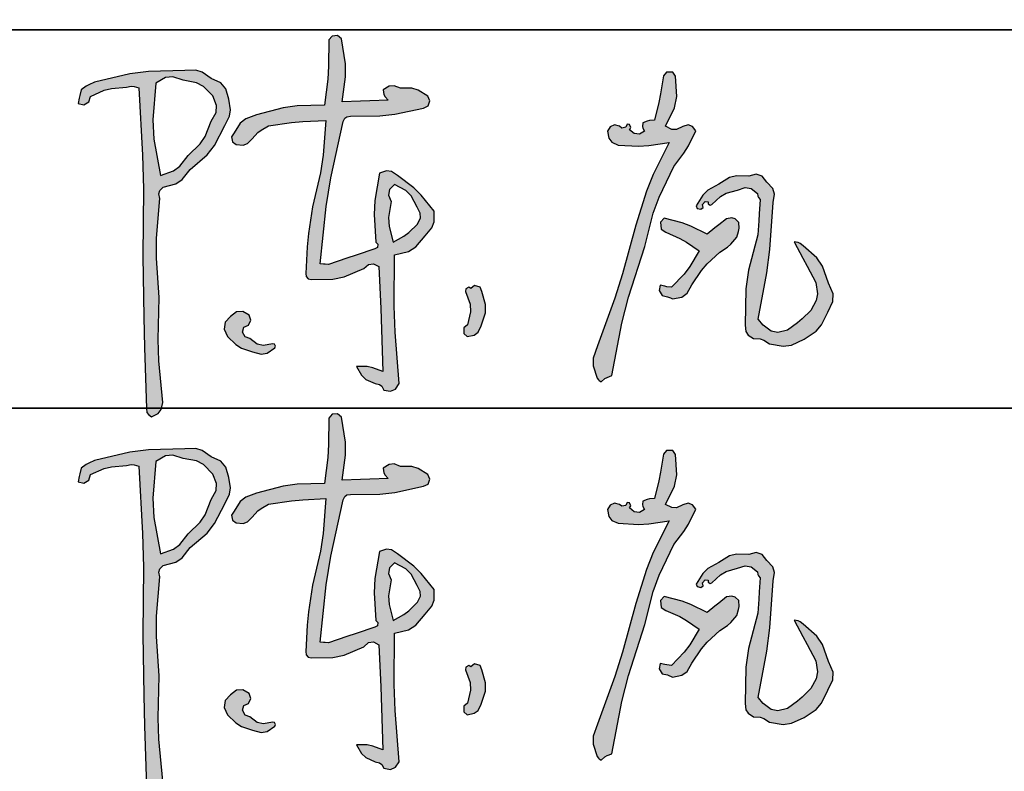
# Model space of a CAD drawing. Extents: x 797781 to 1255204, y 21234 to 1024248.
# Tile 407 of 656: x 1004573 to 1006133, y 363526 to 364719. Entities that reach past the tile are written whole.
import ezdxf

# ---------------------------------------------------------------- set-up
doc = ezdxf.new("R2010")
doc.units = 0
doc.header["$LTSCALE"] = 1000
doc.header["$MEASUREMENT"] = 0
doc.layers.add('230303生产综合楼-平面图_t8$0$图框', color=4, linetype='Continuous', lineweight=35)
doc.layers.add('A-ANNO-TEXT', color=7, linetype='Continuous', lineweight=25)

# ---------------------------------------------------------------- blocks, each defined once
blk = doc.blocks.new('陈岚')
h = blk.add_hatch(color=256)
h.paths.add_polyline_path([(-3.976, 1.115), (-3.926, 1.233), (-3.919, 1.31), (-3.948, 1.435), (-3.991, 1.559), (-4.054, 1.625), (-4.177, 1.671), (-4.289, 1.741), (-4.366, 1.759), (-4.497, 1.747), (-4.936, 1.709), (-5.158, 1.666), (-5.58, 1.539), (-5.645, 1.504), (-5.677, 1.483), (-5.733, 1.435), (-5.745, 1.368), (-5.75, 1.335), (-5.761, 1.268), (-5.692, 1.257), (-5.632, 1.297), (-5.615, 1.365), (-5.457, 1.448), (-5.368, 1.477), (-5.191, 1.504), (-5.132, 1.517), (-5.098, 1.517), (-5.039, 1.504), (-4.944, 0.696), (-4.909, 0.289), (-4.865, -0.524), (-4.806, -1.258), (-4.774, -1.625), (-4.705, -2.358), (-4.696, -2.405), (-4.677, -2.431), (-4.636, -2.455), (-4.56, -2.411), (-4.525, -2.361), (-4.511, -2.274), (-4.592, -1.773), (-4.617, -1.518), (-4.636, -1.01), (-4.7, -0.536), (-4.714, -0.294), (-4.705, 0.185), (-4.718, 0.24), (-4.708, 0.281), (-4.67, 0.324), (-4.522, 0.374), (-4.447, 0.431), (-4.358, 0.56), (-4.165, 0.748), (-4.083, 0.868)])
h.paths.add_polyline_path([(-4.848, 1.127), (-4.837, 1.574), (-4.728, 1.649), (-4.639, 1.664), (-4.511, 1.629), (-4.35, 1.61), (-4.263, 1.571), (-4.143, 1.463), (-4.09, 1.352), (-4.09, 1.267), (-4.143, 1.157), (-4.205, 0.968), (-4.259, 0.874), (-4.393, 0.726), (-4.486, 0.589), (-4.56, 0.528), (-4.712, 0.462), (-4.822, 0.896)], flags=16)
h.paths.add_polyline_path([(-2.535, 1.294), (-2.511, 1.314), (-2.469, 1.324), (-2.114, 1.348), (-1.935, 1.379), (-1.593, 1.477), (-1.541, 1.508), (-1.524, 1.569), (-1.552, 1.622), (-1.671, 1.689), (-1.749, 1.707), (-1.885, 1.699), (-1.966, 1.724), (-2.025, 1.714), (-2.093, 1.664), (-2.081, 1.611), (-2.065, 1.583), (-2.024, 1.546), (-2.246, 1.523), (-2.357, 1.512), (-2.58, 1.49), (-2.557, 1.793), (-2.569, 1.951), (-2.635, 2.248), (-2.684, 2.285), (-2.751, 2.276), (-2.788, 2.227), (-2.769, 1.911), (-2.769, 1.751), (-2.788, 1.435), (-3.119, 1.408), (-3.286, 1.373), (-3.601, 1.268), (-3.728, 1.211), (-3.79, 1.154), (-3.858, 1.032), (-3.885, 0.982), (-3.871, 0.924), (-3.823, 0.893), (-3.741, 0.891), (-3.689, 0.914), (-3.635, 0.976), (-3.571, 1.054), (-3.532, 1.088), (-3.448, 1.143), (-3.175, 1.2), (-3.037, 1.223), (-2.76, 1.254), (-2.766, 0.83), (-2.786, 0.617), (-2.858, 0.199), (-2.884, -0.123), (-2.889, -0.285), (-2.885, -0.607), (-2.879, -0.646), (-2.855, -0.67), (-2.816, -0.677), (-2.557, -0.658), (-2.422, -0.62), (-2.191, -0.503), (-2.139, -0.451), (-2.078, -0.439), (-2.01, -0.468), (-1.956, -0.974), (-1.931, -1.226), (-1.885, -1.732), (-2.008, -1.695), (-2.076, -1.686), (-2.205, -1.691), (-2.138, -1.794), (-2.082, -1.84), (-1.968, -1.885), (-1.916, -1.891), (-1.885, -1.91), (-1.857, -1.955), (-1.777, -1.964), (-1.717, -1.934), (-1.677, -1.864), (-1.764, -1.248), (-1.795, -0.937), (-1.83, -0.315), (-1.664, -0.264), (-1.58, -0.204), (-1.475, -0.065), (-1.402, 0.039), (-1.38, 0.113), (-1.385, 0.24), (-1.554, 0.423), (-1.651, 0.505), (-1.857, 0.643), (-1.932, 0.686), (-1.993, 0.69), (-2.073, 0.657), (-2.11, 0.326), (-2.108, 0.154), (-2.066, -0.177), (-2.041, -0.199), (-2.044, -0.242), (-2.073, -0.26), (-2.292, -0.349), (-2.402, -0.393), (-2.621, -0.482), (-2.66, -0.482), (-2.68, -0.482), (-2.719, -0.482), (-2.692, 0.215), (-2.659, 0.565), (-2.552, 1.254)])
h.paths.add_polyline_path([(-1.941, 0.469), (-1.885, 0.532), (-1.743, 0.469), (-1.674, 0.408), (-1.593, 0.275), (-1.552, 0.205), (-1.548, 0.148), (-1.579, 0.073), (-1.677, -0.035), (-1.735, -0.084), (-1.857, -0.163), (-1.919, 0.023), (-1.932, 0.129), (-1.913, 0.324), (-1.95, 0.399)], flags=16)
h.paths.add_polyline_path([(-3.594, -1.302), (-3.537, -1.275), (-3.514, -1.213), (-3.538, -1.156), (-3.618, -1.115), (-3.694, -1.124), (-3.761, -1.184), (-3.823, -1.259), (-3.83, -1.342), (-3.781, -1.427), (-3.674, -1.52), (-3.606, -1.557), (-3.469, -1.594), (-3.363, -1.615), (-3.29, -1.598), (-3.205, -1.531), (-3.196, -1.51), (-3.21, -1.486), (-3.233, -1.482), (-3.342, -1.511), (-3.418, -1.498), (-3.51, -1.434), (-3.571, -1.418), (-3.606, -1.363)], flags=17)
h.paths.add_polyline_path([(-0.696, -0.847), (-0.753, -0.691), (-0.773, -0.641), (-0.846, -0.625), (-0.885, -0.663), (-0.913, -0.652), (-0.946, -0.674), (-0.947, -0.704), (-0.883, -0.854), (-0.872, -0.947), (-0.899, -1.107), (-0.941, -1.144), (-0.937, -1.214), (-0.892, -1.246), (-0.81, -1.223), (-0.766, -1.185), (-0.732, -1.107), (-0.691, -0.946)])
h.paths.add_polyline_path([(1.706, 1.407), (1.664, 1.458), (1.608, 1.473), (1.546, 1.449), (1.473, 1.41), (1.414, 1.408), (1.338, 1.442), (1.432, 1.67), (1.451, 1.808), (1.421, 2.053), (1.383, 2.097), (1.309, 2.094), (1.275, 2.046), (1.254, 1.828), (1.239, 1.72), (1.199, 1.504), (1.141, 1.498), (1.112, 1.489), (1.06, 1.463), (1.06, 1.422), (1.067, 1.4), (1.088, 1.365), (1.028, 1.325), (0.964, 1.328), (0.907, 1.372), (0.92, 1.398), (0.901, 1.433), (0.872, 1.435), (0.859, 1.4), (0.813, 1.386), (0.782, 1.407), (0.721, 1.417), (0.672, 1.393), (0.643, 1.338), (0.663, 1.255), (0.704, 1.209), (0.782, 1.178), (1.028, 1.18), (1.153, 1.194), (1.393, 1.247), (1.226, 0.851), (1.158, 0.644), (1.053, 0.226), (0.931, -0.374), (0.858, -0.672), (0.685, -1.26), (0.643, -1.41), (0.648, -1.504), (0.706, -1.649), (0.722, -1.669), (0.732, -1.678), (0.754, -1.691), (0.799, -1.65), (0.825, -1.633), (0.879, -1.607), (0.96, -0.968), (1.021, -0.649), (1.178, -0.024), (1.253, 0.381), (1.313, 0.582), (1.47, 0.963), (1.58, 1.131), (1.628, 1.222)])
h.paths.add_polyline_path([(2.216, 0.069), (2.283, 0.157), (2.298, 0.228), (2.301, 0.265), (2.296, 0.337), (2.247, 0.376), (2.205, 0.386), (2.144, 0.372), (2.055, 0.292), (2.01, 0.251), (1.921, 0.171), (1.717, 0.254), (1.61, 0.286), (1.393, 0.33), (1.348, 0.281), (1.362, 0.196), (1.421, 0.164), (1.595, 0.099), (1.679, 0.058), (1.838, -0.038), (1.738, -0.234), (1.675, -0.328), (1.532, -0.496), (1.477, -0.494), (1.449, -0.491), (1.393, -0.482), (1.384, -0.547), (1.426, -0.604), (1.491, -0.614), (1.516, -0.623), (1.528, -0.627), (1.553, -0.635), (1.664, -0.607), (1.725, -0.557), (1.775, -0.454), (1.88, -0.274), (1.944, -0.188), (2.088, -0.038), (2.176, 0.029)])
h.paths.add_polyline_path([(2.602, 0.844), (2.54, 0.912), (2.466, 0.93), (2.38, 0.9), (2.23, 0.897), (2.147, 0.869), (2.026, 0.782), (1.898, 0.701), (1.84, 0.638), (1.769, 0.504), (1.783, 0.474), (1.828, 0.466), (1.852, 0.49), (1.841, 0.524), (1.872, 0.563), (1.907, 0.56), (1.911, 0.538), (1.935, 0.523), (1.956, 0.532), (2.054, 0.636), (2.12, 0.679), (2.255, 0.726), (2.346, 0.761), (2.416, 0.753), (2.498, 0.699), (2.505, 0.668), (2.513, 0.653), (2.533, 0.629), (2.533, 0.457), (2.533, 0.371), (2.533, 0.199), (2.446, -0.233), (2.429, -0.459), (2.449, -0.899), (2.463, -0.973), (2.494, -1.015), (2.56, -1.052), (2.641, -1.054), (2.685, -1.066), (2.755, -1.107), (2.924, -1.123), (3.021, -1.103), (3.172, -1.024), (3.309, -0.916), (3.368, -0.838), (3.436, -0.677), (3.488, -0.548), (3.485, -0.453), (3.422, -0.329), (3.336, -0.129), (3.261, -0.032), (3.088, 0.101), (3.049, 0.128), (3.024, 0.137), (2.977, 0.143), (3.094, -0.046), (3.153, -0.14), (3.269, -0.329), (3.295, -0.464), (3.285, -0.546), (3.227, -0.67), (3.13, -0.78), (3.076, -0.832), (2.963, -0.927), (2.848, -0.963), (2.765, -0.951), (2.665, -0.885), (2.639, -0.858), (2.627, -0.844), (2.602, -0.816), (2.672, -0.252), (2.69, 0.033), (2.692, 0.601), (2.702, 0.705), (2.677, 0.772)])
for p, q in [((-2.751, 2.276), (-2.788, 2.227)), ((-2.684, 2.285), (-2.751, 2.276)), ((-2.635, 2.248), (-2.684, 2.285)), ((-2.788, 2.227), (-2.769, 1.911)), ((-2.569, 1.951), (-2.635, 2.248)), ((1.275, 2.046), (1.254, 1.828)), ((1.309, 2.094), (1.275, 2.046)), ((1.383, 2.097), (1.309, 2.094)), ((1.421, 2.053), (1.383, 2.097)), ((1.451, 1.808), (1.421, 2.053)), ((-2.769, 1.911), (-2.769, 1.751)), ((-2.557, 1.793), (-2.569, 1.951)), ((-2.58, 1.49), (-2.557, 1.793)), ((1.254, 1.828), (1.239, 1.72)), ((1.432, 1.67), (1.451, 1.808)), ((-5.158, 1.666), (-5.58, 1.539)), ((-4.936, 1.709), (-5.158, 1.666)), ((-4.497, 1.747), (-4.936, 1.709)), ((-4.366, 1.759), (-4.497, 1.747)), ((-4.289, 1.741), (-4.366, 1.759)), ((-4.177, 1.671), (-4.289, 1.741)), ((-4.054, 1.625), (-4.177, 1.671)), ((-2.769, 1.751), (-2.788, 1.435)), ((-2.025, 1.714), (-2.093, 1.664)), ((-1.966, 1.724), (-2.025, 1.714)), ((-1.885, 1.699), (-1.966, 1.724)), ((-1.749, 1.707), (-1.885, 1.699)), ((-1.671, 1.689), (-1.749, 1.707)), ((-1.552, 1.622), (-1.671, 1.689)), ((1.239, 1.72), (1.199, 1.504)), ((1.338, 1.442), (1.432, 1.67)), ((-4.837, 1.574), (-4.848, 1.127)), ((-4.728, 1.649), (-4.837, 1.574)), ((-4.639, 1.664), (-4.728, 1.649)), ((-4.511, 1.629), (-4.639, 1.664)), ((-4.35, 1.61), (-4.511, 1.629)), ((-4.263, 1.571), (-4.35, 1.61)), ((-4.143, 1.463), (-4.263, 1.571)), ((-3.991, 1.559), (-4.054, 1.625)), ((-3.948, 1.435), (-3.991, 1.559)), ((-2.024, 1.546), (-2.246, 1.523)), ((-2.093, 1.664), (-2.081, 1.611)), ((-2.081, 1.611), (-2.065, 1.583)), ((-2.065, 1.583), (-2.024, 1.546)), ((-1.524, 1.569), (-1.552, 1.622)), ((-1.541, 1.508), (-1.524, 1.569)), ((-5.733, 1.435), (-5.745, 1.368)), ((-5.677, 1.483), (-5.733, 1.435)), ((-5.645, 1.504), (-5.677, 1.483)), ((-5.58, 1.539), (-5.645, 1.504)), ((-5.615, 1.365), (-5.457, 1.448)), ((-5.457, 1.448), (-5.368, 1.477)), ((-5.368, 1.477), (-5.191, 1.504)), ((-5.191, 1.504), (-5.132, 1.517)), ((-5.132, 1.517), (-5.098, 1.517)), ((-5.098, 1.517), (-5.039, 1.504)), ((-5.039, 1.504), (-4.944, 0.696)), ((-4.09, 1.352), (-4.143, 1.463)), ((-3.919, 1.31), (-3.948, 1.435)), ((-2.788, 1.435), (-3.119, 1.408)), ((-2.357, 1.512), (-2.58, 1.49)), ((-2.246, 1.523), (-2.357, 1.512)), ((-1.935, 1.379), (-1.593, 1.477)), ((-1.593, 1.477), (-1.541, 1.508)), ((0.872, 1.435), (0.859, 1.4)), ((0.901, 1.433), (0.872, 1.435)), ((0.92, 1.398), (0.901, 1.433)), ((1.112, 1.489), (1.06, 1.463)), ((1.06, 1.463), (1.06, 1.422)), ((1.141, 1.498), (1.112, 1.489)), ((1.199, 1.504), (1.141, 1.498)), ((1.414, 1.408), (1.338, 1.442)), ((1.546, 1.449), (1.473, 1.41)), ((1.608, 1.473), (1.546, 1.449)), ((1.664, 1.458), (1.608, 1.473)), ((1.706, 1.407), (1.664, 1.458)), ((-5.75, 1.335), (-5.761, 1.268)), ((-5.745, 1.368), (-5.75, 1.335)), ((-5.632, 1.297), (-5.615, 1.365)), ((-4.09, 1.267), (-4.09, 1.352)), ((-3.926, 1.233), (-3.919, 1.31)), ((-3.286, 1.373), (-3.601, 1.268)), ((-3.119, 1.408), (-3.286, 1.373)), ((-2.535, 1.294), (-2.511, 1.314)), ((-2.511, 1.314), (-2.469, 1.324)), ((-2.469, 1.324), (-2.114, 1.348)), ((-2.114, 1.348), (-1.935, 1.379)), ((0.672, 1.393), (0.643, 1.338)), ((0.643, 1.338), (0.663, 1.255)), ((0.721, 1.417), (0.672, 1.393)), ((0.782, 1.407), (0.721, 1.417)), ((0.813, 1.386), (0.782, 1.407)), ((0.859, 1.4), (0.813, 1.386)), ((0.907, 1.372), (0.92, 1.398)), ((0.964, 1.328), (0.907, 1.372)), ((1.028, 1.325), (0.964, 1.328)), ((1.088, 1.365), (1.028, 1.325)), ((1.06, 1.422), (1.067, 1.4)), ((1.067, 1.4), (1.088, 1.365)), ((1.473, 1.41), (1.414, 1.408)), ((1.628, 1.222), (1.706, 1.407)), ((-5.761, 1.268), (-5.692, 1.257)), ((-5.692, 1.257), (-5.632, 1.297)), ((-4.143, 1.157), (-4.09, 1.267)), ((-3.976, 1.115), (-3.926, 1.233)), ((-3.728, 1.211), (-3.79, 1.154)), ((-3.601, 1.268), (-3.728, 1.211)), ((-3.448, 1.143), (-3.175, 1.2)), ((-3.175, 1.2), (-3.037, 1.223)), ((-3.037, 1.223), (-2.76, 1.254)), ((-2.76, 1.254), (-2.766, 0.83)), ((-2.659, 0.565), (-2.552, 1.254)), ((-2.552, 1.254), (-2.535, 1.294)), ((0.663, 1.255), (0.704, 1.209)), ((0.704, 1.209), (0.782, 1.178)), ((1.028, 1.18), (1.153, 1.194)), ((1.153, 1.194), (1.393, 1.247)), ((1.393, 1.247), (1.226, 0.851)), ((1.58, 1.131), (1.628, 1.222)), ((-4.848, 1.127), (-4.822, 0.896)), ((-4.205, 0.968), (-4.143, 1.157)), ((-4.083, 0.868), (-3.976, 1.115)), ((-3.79, 1.154), (-3.858, 1.032)), ((-3.571, 1.054), (-3.532, 1.088)), ((-3.532, 1.088), (-3.448, 1.143)), ((0.782, 1.178), (1.028, 1.18)), ((1.47, 0.963), (1.58, 1.131)), ((-4.259, 0.874), (-4.205, 0.968)), ((-3.858, 1.032), (-3.885, 0.982)), ((-3.885, 0.982), (-3.871, 0.924)), ((-3.689, 0.914), (-3.635, 0.976)), ((-3.635, 0.976), (-3.571, 1.054)), ((1.313, 0.582), (1.47, 0.963)), ((-4.822, 0.896), (-4.712, 0.462)), ((-4.393, 0.726), (-4.259, 0.874)), ((-4.165, 0.748), (-4.083, 0.868)), ((-3.871, 0.924), (-3.823, 0.893)), ((-3.823, 0.893), (-3.741, 0.891)), ((-3.741, 0.891), (-3.689, 0.914)), ((1.226, 0.851), (1.158, 0.644)), ((2.147, 0.869), (2.026, 0.782)), ((2.23, 0.897), (2.147, 0.869)), ((2.38, 0.9), (2.23, 0.897)), ((2.466, 0.93), (2.38, 0.9)), ((2.54, 0.912), (2.466, 0.93)), ((2.602, 0.844), (2.54, 0.912)), ((2.677, 0.772), (2.602, 0.844)), ((-4.486, 0.589), (-4.393, 0.726)), ((-4.358, 0.56), (-4.165, 0.748)), ((-2.766, 0.83), (-2.786, 0.617)), ((2.026, 0.782), (1.898, 0.701)), ((2.12, 0.679), (2.255, 0.726)), ((2.255, 0.726), (2.346, 0.761)), ((2.346, 0.761), (2.416, 0.753)), ((2.416, 0.753), (2.498, 0.699)), ((2.702, 0.705), (2.677, 0.772)), ((-4.944, 0.696), (-4.909, 0.289)), ((-2.786, 0.617), (-2.858, 0.199)), ((-2.073, 0.657), (-2.11, 0.326)), ((-1.993, 0.69), (-2.073, 0.657)), ((-1.932, 0.686), (-1.993, 0.69)), ((-1.857, 0.643), (-1.932, 0.686)), ((-1.651, 0.505), (-1.857, 0.643)), ((1.158, 0.644), (1.053, 0.226)), ((1.84, 0.638), (1.769, 0.504)), ((1.898, 0.701), (1.84, 0.638)), ((1.956, 0.532), (2.054, 0.636)), ((2.054, 0.636), (2.12, 0.679)), ((2.498, 0.699), (2.505, 0.668)), ((2.505, 0.668), (2.513, 0.653)), ((2.513, 0.653), (2.533, 0.629)), ((2.533, 0.629), (2.533, 0.457)), ((2.69, 0.033), (2.692, 0.601)), ((2.692, 0.601), (2.702, 0.705)), ((-4.712, 0.462), (-4.56, 0.528)), ((-4.56, 0.528), (-4.486, 0.589)), ((-4.447, 0.431), (-4.358, 0.56)), ((-2.692, 0.215), (-2.659, 0.565)), ((-1.885, 0.532), (-1.941, 0.469)), ((-1.743, 0.469), (-1.885, 0.532)), ((-1.554, 0.423), (-1.651, 0.505)), ((1.253, 0.381), (1.313, 0.582)), ((1.769, 0.504), (1.783, 0.474)), ((1.828, 0.466), (1.852, 0.49)), ((1.841, 0.524), (1.872, 0.563)), ((1.852, 0.49), (1.841, 0.524)), ((1.872, 0.563), (1.907, 0.56)), ((1.907, 0.56), (1.911, 0.538)), ((1.911, 0.538), (1.935, 0.523)), ((1.935, 0.523), (1.956, 0.532)), ((-4.67, 0.324), (-4.522, 0.374)), ((-4.522, 0.374), (-4.447, 0.431)), ((-1.941, 0.469), (-1.95, 0.399)), ((-1.95, 0.399), (-1.913, 0.324)), ((-1.674, 0.408), (-1.743, 0.469)), ((-1.593, 0.275), (-1.674, 0.408)), ((-1.385, 0.24), (-1.554, 0.423)), ((1.178, -0.024), (1.253, 0.381)), ((1.783, 0.474), (1.828, 0.466)), ((2.144, 0.372), (2.055, 0.292)), ((2.205, 0.386), (2.144, 0.372)), ((2.247, 0.376), (2.205, 0.386)), ((2.296, 0.337), (2.247, 0.376)), ((2.533, 0.457), (2.533, 0.371)), ((2.533, 0.371), (2.533, 0.199)), ((-4.909, 0.289), (-4.865, -0.524)), ((-4.718, 0.24), (-4.708, 0.281)), ((-4.705, 0.185), (-4.718, 0.24)), ((-4.708, 0.281), (-4.67, 0.324)), ((-2.11, 0.326), (-2.108, 0.154)), ((-1.913, 0.324), (-1.932, 0.129)), ((-1.552, 0.205), (-1.593, 0.275)), ((-1.38, 0.113), (-1.385, 0.24)), ((1.393, 0.33), (1.348, 0.281)), ((1.348, 0.281), (1.362, 0.196)), ((1.61, 0.286), (1.393, 0.33)), ((1.717, 0.254), (1.61, 0.286)), ((1.921, 0.171), (1.717, 0.254)), ((2.01, 0.251), (1.921, 0.171)), ((2.055, 0.292), (2.01, 0.251)), ((2.301, 0.265), (2.296, 0.337)), ((2.298, 0.228), (2.301, 0.265)), ((-4.714, -0.294), (-4.705, 0.185)), ((-2.858, 0.199), (-2.884, -0.123)), ((-2.719, -0.482), (-2.692, 0.215)), ((-2.108, 0.154), (-2.066, -0.177)), ((-1.932, 0.129), (-1.919, 0.023)), ((-1.579, 0.073), (-1.548, 0.148)), ((-1.548, 0.148), (-1.552, 0.205)), ((1.053, 0.226), (0.931, -0.374)), ((1.362, 0.196), (1.421, 0.164)), ((1.421, 0.164), (1.595, 0.099)), ((2.216, 0.069), (2.283, 0.157)), ((2.283, 0.157), (2.298, 0.228)), ((2.533, 0.199), (2.446, -0.233)), ((3.024, 0.137), (2.977, 0.143)), ((2.977, 0.143), (3.094, -0.046)), ((3.049, 0.128), (3.024, 0.137)), ((3.088, 0.101), (3.049, 0.128)), ((-1.919, 0.023), (-1.857, -0.163)), ((-1.677, -0.035), (-1.579, 0.073)), ((-1.475, -0.065), (-1.402, 0.039)), ((-1.402, 0.039), (-1.38, 0.113)), ((1.595, 0.099), (1.679, 0.058)), ((1.679, 0.058), (1.838, -0.038)), ((2.088, -0.038), (2.176, 0.029)), ((2.176, 0.029), (2.216, 0.069)), ((2.672, -0.252), (2.69, 0.033)), ((3.261, -0.032), (3.088, 0.101)), ((-1.857, -0.163), (-1.735, -0.084)), ((-1.735, -0.084), (-1.677, -0.035)), ((-1.58, -0.204), (-1.475, -0.065)), ((1.021, -0.649), (1.178, -0.024)), ((1.838, -0.038), (1.738, -0.234)), ((1.944, -0.188), (2.088, -0.038)), ((3.094, -0.046), (3.153, -0.14)), ((3.336, -0.129), (3.261, -0.032)), ((-2.884, -0.123), (-2.889, -0.285)), ((-2.066, -0.177), (-2.041, -0.199)), ((-2.041, -0.199), (-2.044, -0.242)), ((-1.664, -0.264), (-1.58, -0.204)), ((1.738, -0.234), (1.675, -0.328)), ((1.88, -0.274), (1.944, -0.188)), ((2.446, -0.233), (2.429, -0.459)), ((3.153, -0.14), (3.269, -0.329)), ((3.422, -0.329), (3.336, -0.129)), ((-4.7, -0.536), (-4.714, -0.294)), ((-2.889, -0.285), (-2.885, -0.607)), ((-2.292, -0.349), (-2.402, -0.393)), ((-2.073, -0.26), (-2.292, -0.349)), ((-2.044, -0.242), (-2.073, -0.26)), ((-1.83, -0.315), (-1.664, -0.264)), ((-1.795, -0.937), (-1.83, -0.315)), ((1.675, -0.328), (1.532, -0.496)), ((1.775, -0.454), (1.88, -0.274)), ((2.602, -0.816), (2.672, -0.252)), ((3.269, -0.329), (3.295, -0.464)), ((3.485, -0.453), (3.422, -0.329)), ((-2.402, -0.393), (-2.621, -0.482)), ((-2.191, -0.503), (-2.139, -0.451)), ((-2.139, -0.451), (-2.078, -0.439)), ((-2.078, -0.439), (-2.01, -0.468)), ((-2.01, -0.468), (-1.956, -0.974)), ((0.931, -0.374), (0.858, -0.672)), ((1.725, -0.557), (1.775, -0.454)), ((2.429, -0.459), (2.449, -0.899)), ((3.295, -0.464), (3.285, -0.546)), ((3.488, -0.548), (3.485, -0.453)), ((-4.865, -0.524), (-4.806, -1.258)), ((-4.636, -1.01), (-4.7, -0.536)), ((-2.68, -0.482), (-2.719, -0.482)), ((-2.66, -0.482), (-2.68, -0.482)), ((-2.621, -0.482), (-2.66, -0.482)), ((-2.422, -0.62), (-2.191, -0.503)), ((1.393, -0.482), (1.384, -0.547)), ((1.384, -0.547), (1.426, -0.604)), ((1.449, -0.491), (1.393, -0.482)), ((1.477, -0.494), (1.449, -0.491)), ((1.532, -0.496), (1.477, -0.494)), ((1.664, -0.607), (1.725, -0.557)), ((3.285, -0.546), (3.227, -0.67)), ((3.436, -0.677), (3.488, -0.548)), ((-2.885, -0.607), (-2.879, -0.646)), ((-2.879, -0.646), (-2.855, -0.67)), ((-2.855, -0.67), (-2.816, -0.677)), ((-2.816, -0.677), (-2.557, -0.658)), ((-2.557, -0.658), (-2.422, -0.62)), ((-0.946, -0.674), (-0.947, -0.704)), ((-0.947, -0.704), (-0.883, -0.854)), ((-0.913, -0.652), (-0.946, -0.674)), ((-0.885, -0.663), (-0.913, -0.652)), ((-0.846, -0.625), (-0.885, -0.663)), ((-0.773, -0.641), (-0.846, -0.625)), ((-0.753, -0.691), (-0.773, -0.641)), ((-0.696, -0.847), (-0.753, -0.691)), ((0.858, -0.672), (0.685, -1.26)), ((0.96, -0.968), (1.021, -0.649)), ((1.426, -0.604), (1.491, -0.614)), ((1.491, -0.614), (1.516, -0.623)), ((1.516, -0.623), (1.528, -0.627)), ((1.528, -0.627), (1.553, -0.635)), ((1.553, -0.635), (1.664, -0.607)), ((3.227, -0.67), (3.13, -0.78)), ((3.368, -0.838), (3.436, -0.677)), ((2.627, -0.844), (2.602, -0.816)), ((3.076, -0.832), (2.963, -0.927)), ((3.13, -0.78), (3.076, -0.832)), ((-1.764, -1.248), (-1.795, -0.937)), ((-0.872, -0.947), (-0.899, -1.107)), ((-0.883, -0.854), (-0.872, -0.947)), ((-0.732, -1.107), (-0.691, -0.946)), ((-0.691, -0.946), (-0.696, -0.847)), ((2.449, -0.899), (2.463, -0.973)), ((2.639, -0.858), (2.627, -0.844)), ((2.665, -0.885), (2.639, -0.858)), ((2.765, -0.951), (2.665, -0.885)), ((2.848, -0.963), (2.765, -0.951)), ((2.963, -0.927), (2.848, -0.963)), ((3.172, -1.024), (3.309, -0.916)), ((3.309, -0.916), (3.368, -0.838)), ((-4.617, -1.518), (-4.636, -1.01)), ((-1.956, -0.974), (-1.931, -1.226)), ((0.879, -1.607), (0.96, -0.968)), ((2.463, -0.973), (2.494, -1.015)), ((2.494, -1.015), (2.56, -1.052)), ((2.56, -1.052), (2.641, -1.054)), ((2.641, -1.054), (2.685, -1.066)), ((2.685, -1.066), (2.755, -1.107)), ((3.021, -1.103), (3.172, -1.024)), ((-3.761, -1.184), (-3.823, -1.259)), ((-3.694, -1.124), (-3.761, -1.184)), ((-3.618, -1.115), (-3.694, -1.124)), ((-3.538, -1.156), (-3.618, -1.115)), ((-3.514, -1.213), (-3.538, -1.156)), ((-0.899, -1.107), (-0.941, -1.144)), ((-0.941, -1.144), (-0.937, -1.214)), ((-0.81, -1.223), (-0.766, -1.185)), ((-0.766, -1.185), (-0.732, -1.107)), ((2.755, -1.107), (2.924, -1.123)), ((2.924, -1.123), (3.021, -1.103)), ((-4.806, -1.258), (-4.774, -1.625)), ((-3.823, -1.259), (-3.83, -1.342)), ((-3.606, -1.363), (-3.594, -1.302)), ((-3.594, -1.302), (-3.537, -1.275)), ((-3.537, -1.275), (-3.514, -1.213)), ((-1.931, -1.226), (-1.885, -1.732)), ((-1.677, -1.864), (-1.764, -1.248)), ((-0.937, -1.214), (-0.892, -1.246)), ((-0.892, -1.246), (-0.81, -1.223)), ((0.685, -1.26), (0.643, -1.41)), ((-3.83, -1.342), (-3.781, -1.427)), ((-3.781, -1.427), (-3.674, -1.52)), ((-3.571, -1.418), (-3.606, -1.363)), ((-3.51, -1.434), (-3.571, -1.418)), ((0.643, -1.41), (0.648, -1.504)), ((-4.592, -1.773), (-4.617, -1.518)), ((-3.674, -1.52), (-3.606, -1.557)), ((-3.418, -1.498), (-3.51, -1.434)), ((-3.342, -1.511), (-3.418, -1.498)), ((-3.233, -1.482), (-3.342, -1.511)), ((-3.29, -1.598), (-3.205, -1.531)), ((-3.21, -1.486), (-3.233, -1.482)), ((-3.196, -1.51), (-3.21, -1.486)), ((-3.205, -1.531), (-3.196, -1.51)), ((0.648, -1.504), (0.706, -1.649)), ((-4.774, -1.625), (-4.705, -2.358)), ((-3.606, -1.557), (-3.469, -1.594)), ((-3.469, -1.594), (-3.363, -1.615)), ((-3.363, -1.615), (-3.29, -1.598)), ((0.706, -1.649), (0.722, -1.669)), ((0.754, -1.691), (0.799, -1.65)), ((0.799, -1.65), (0.825, -1.633)), ((0.825, -1.633), (0.879, -1.607)), ((-4.511, -2.274), (-4.592, -1.773)), ((-2.076, -1.686), (-2.205, -1.691)), ((-2.205, -1.691), (-2.138, -1.794)), ((-2.008, -1.695), (-2.076, -1.686)), ((-1.885, -1.732), (-2.008, -1.695)), ((0.722, -1.669), (0.732, -1.678)), ((0.732, -1.678), (0.754, -1.691)), ((-2.138, -1.794), (-2.082, -1.84)), ((-2.082, -1.84), (-1.968, -1.885)), ((-1.968, -1.885), (-1.916, -1.891)), ((-1.916, -1.891), (-1.885, -1.91)), ((-1.717, -1.934), (-1.677, -1.864)), ((-1.885, -1.91), (-1.857, -1.955)), ((-1.857, -1.955), (-1.777, -1.964)), ((-1.777, -1.964), (-1.717, -1.934)), ((-4.705, -2.358), (-4.696, -2.405)), ((-4.56, -2.411), (-4.525, -2.361)), ((-4.525, -2.361), (-4.511, -2.274)), ((-4.696, -2.405), (-4.677, -2.431)), ((-4.677, -2.431), (-4.636, -2.455)), ((-4.636, -2.455), (-4.56, -2.411))]:
    blk.add_line(p, q)
blk = doc.blocks.new('230303生产综合楼-平面图_t8$0$图签')
at = {"layer": '230303生产综合楼-平面图_t8$0$图框', "color": 4}
for p, q in [((-4000, 13100), (0, 13100)), ((-4000, 12500), (0, 12500))]:
    blk.add_line(p, q, dxfattribs=at)
at = {"layer": 'A-ANNO-TEXT', "xscale": 131.2199999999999, "yscale": 131.2199999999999, "zscale": 131.2199999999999, "rotation": 356.3976698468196}
for p in [(-1302.6, 12769.6, 1526.9), (-1302.6, 12169.6, 1526.9)]:
    blk.add_blockref('陈岚', p, dxfattribs=at)

msp = doc.modelspace()

# ---------------------------------------------------------------- block references
msp.add_blockref('230303生产综合楼-平面图_t8$0$图签', (1006711.7, 351602.3))

doc.saveas('drawing.dxf')
